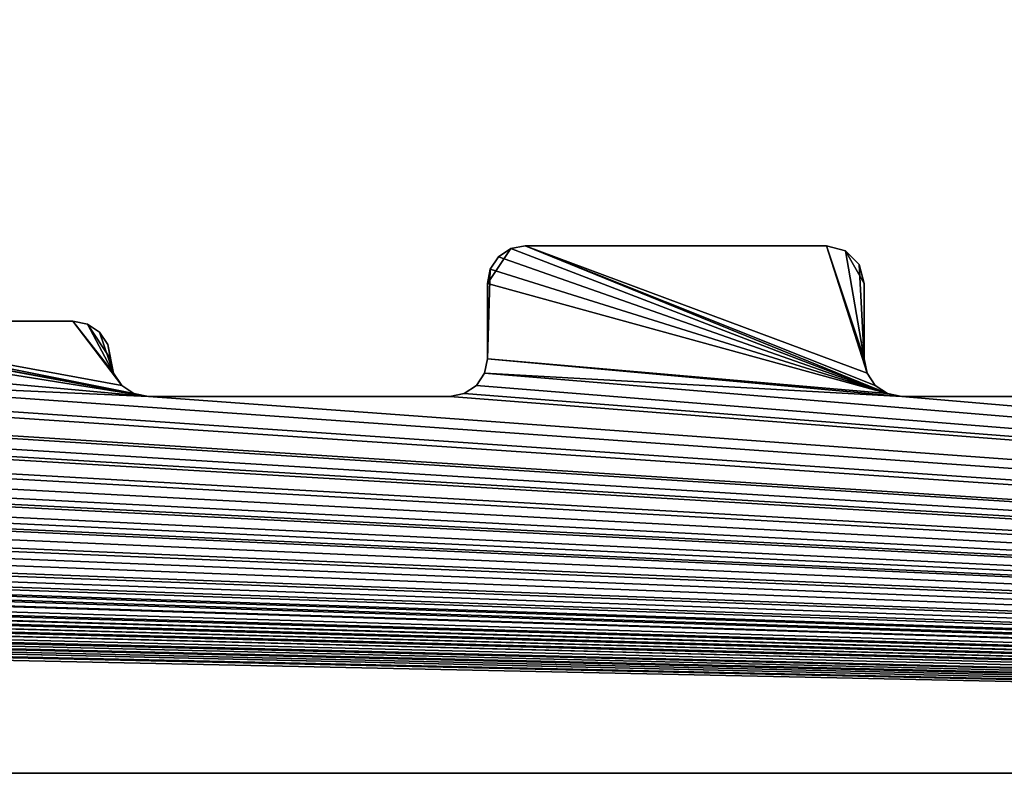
# Model space of a CAD drawing. Extents: x 0 to 122, y 0 to 122.
# Tile 274 of 656: x 85.9 to 92.43, y 0 to 5. Entities that reach past the tile are written whole.
import ezdxf

# ---------------------------------------------------------------- set-up
doc = ezdxf.new("R2010")
doc.units = 0
doc.header["$LTSCALE"] = 25.4
doc.layers.get('0').update_dxf_attribs({"color": 13, "linetype": 'CONTINUOUS'})

# ---------------------------------------------------------------- blocks, each defined once
blk = doc.blocks.new('GROOVE-I-7792-7793_STL_2')
at = {"color": 250}
for p, q in [((107.5012, -56, 125), (107.6555, -55.769, 125)), ((107.5744, -55.8232), (107.6555, -55.769)), ((107.5744, -55.8232), (107.6555, -55.769)), ((107.6555, -55.769, 125), (107.5744, -55.8232, 125)), ((107.7512, -55.75, 125), (107.6555, -55.769, 125)), ((107.6555, -55.769), (107.7512, -55.75)), ((107.6555, -55.769), (107.7512, -55.75)), ((107.7512, -55.75, 125), (107.6555, -55.769, 125)), ((107.6555, -55.769), (107.6555, -55.769, 125)), ((107.6555, -55.769), (107.6555, -55.769, 125)), ((109.7512, -55.75, 125), (107.7512, -55.75, 125)), ((107.7512, -55.75), (109.7512, -55.75)), ((107.7512, -55.75, 125), (107.7512, -55.75)), ((109.7512, -55.75, 125), (107.7512, -55.75, 125)), ((107.7512, -55.75), (109.7512, -55.75)), ((107.7512, -55.75, 125), (107.7512, -55.75)), ((109.8762, -55.7835, 125), (109.7512, -55.75, 125)), ((109.7512, -55.75), (109.8762, -55.7835)), ((109.7512, -55.75, 125), (109.7512, -55.75)), ((109.7512, -55.75), (109.8762, -55.7835)), ((109.7512, -55.75, 125), (109.7512, -55.75)), ((109.8762, -55.7835, 125), (109.7512, -55.75, 125)), ((109.8762, -55.7835, 125), (110.0012, -56, 125)), ((109.8762, -55.7835), (109.9677, -55.875)), ((109.8762, -55.7835), (109.9677, -55.875)), ((109.8762, -55.7835), (109.8762, -55.7835, 125)), ((109.9677, -55.875, 125), (109.8762, -55.7835, 125)), ((109.8762, -55.7835), (109.8762, -55.7835, 125)), ((107.5202, -55.9043), (107.5744, -55.8232)), ((107.5202, -55.9043), (107.5744, -55.8232)), ((107.5744, -55.8232, 125), (107.5202, -55.9043, 125)), ((107.5744, -55.8232), (107.5744, -55.8232, 125)), ((107.5744, -55.8232), (107.5744, -55.8232, 125)), ((107.5012, -56), (107.5202, -55.9043)), ((107.5012, -56), (107.5202, -55.9043)), ((107.5202, -55.9043, 125), (107.5012, -56, 125)), ((107.5202, -55.9043), (107.5202, -55.9043, 125)), ((107.5202, -55.9043), (107.5202, -55.9043, 125)), ((109.9677, -55.875), (110.0012, -56)), ((109.9677, -55.875), (110.0012, -56)), ((109.9677, -55.875), (109.9677, -55.875, 125)), ((110.0012, -56, 125), (109.9677, -55.875, 125)), ((109.9677, -55.875), (109.9677, -55.875, 125)), ((107.5012, -56, 125), (107.5012, -56.5, 125)), ((107.5012, -56.5), (107.5012, -56)), ((107.5012, -56, 125), (107.5012, -56.5, 125)), ((107.5012, -56, 125), (107.5012, -56)), ((107.5012, -56.5), (107.5012, -56)), ((107.5012, -56, 125), (107.5012, -56)), ((110.0012, -56.5, 125), (110.0012, -56, 125)), ((110.0012, -56), (110.0012, -56.5)), ((110.0012, -56, 125), (110.0012, -56)), ((110.0012, -56.5, 125), (110.0012, -56, 125)), ((110.0012, -56), (110.0012, -56.5)), ((110.0012, -56, 125), (110.0012, -56)), ((104.7512, -56.25, 125), (102.7512, -56.25, 125)), ((102.7512, -56.25), (104.7512, -56.25)), ((104.7512, -56.25, 125), (102.7512, -56.25, 125)), ((102.7512, -56.25), (104.7512, -56.25)), ((104.8468, -56.269, 125), (104.7512, -56.25, 125)), ((104.7512, -56.25), (104.8468, -56.269)), ((104.7512, -56.25, 125), (104.7512, -56.25)), ((104.7512, -56.25), (104.8468, -56.269)), ((104.7512, -56.25, 125), (104.7512, -56.25)), ((104.8468, -56.269, 125), (104.7512, -56.25, 125)), ((104.8468, -56.269, 125), (105.0012, -56.5, 125)), ((104.8468, -56.269), (104.9279, -56.3232)), ((104.8468, -56.269), (104.9279, -56.3232)), ((104.8468, -56.269), (104.8468, -56.269, 125)), ((104.9279, -56.3232, 125), (104.8468, -56.269, 125)), ((104.8468, -56.269), (104.8468, -56.269, 125)), ((104.9279, -56.3232), (104.9821, -56.4043)), ((104.9279, -56.3232), (104.9821, -56.4043)), ((104.9279, -56.3232), (104.9279, -56.3232, 125)), ((104.9821, -56.4043, 125), (104.9279, -56.3232, 125)), ((104.9279, -56.3232), (104.9279, -56.3232, 125)), ((104.9821, -56.4043), (105.0202, -56.5957)), ((104.9821, -56.4043), (104.9821, -56.4043, 125)), ((104.9821, -56.4043), (105.0202, -56.5957)), ((104.9821, -56.4043), (104.9821, -56.4043, 125)), ((105.0012, -56.5, 125), (104.9821, -56.4043, 125)), ((105.0202, -56.5957, 125), (105.0012, -56.5, 125)), ((105.0202, -56.5957, 125), (105.0012, -56.5, 125)), ((107.5012, -56.5, 125), (107.4821, -56.5957, 125)), ((107.4821, -56.5957), (107.5012, -56.5)), ((107.4821, -56.5957), (107.5012, -56.5)), ((107.5012, -56.5, 125), (107.4821, -56.5957, 125)), ((107.5012, -56.5, 125), (107.5012, -56.5)), ((107.5012, -56.5, 125), (107.5012, -56.5)), ((110.0202, -56.5957, 125), (110.0012, -56.5, 125)), ((110.0012, -56.5), (110.0202, -56.5957)), ((110.0012, -56.5, 125), (110.0012, -56.5)), ((110.0012, -56.5), (110.0202, -56.5957)), ((110.0012, -56.5, 125), (110.0012, -56.5)), ((110.0202, -56.5957, 125), (110.0012, -56.5, 125)), ((105.0744, -56.6768, 125), (105.0202, -56.5957, 125)), ((105.0202, -56.5957), (105.0744, -56.6768)), ((105.0202, -56.5957), (105.0744, -56.6768)), ((105.0202, -56.5957), (105.0202, -56.5957, 125)), ((105.0744, -56.6768, 125), (105.0202, -56.5957, 125)), ((105.0202, -56.5957), (105.0202, -56.5957, 125)), ((107.4821, -56.5957, 125), (107.4279, -56.6768, 125)), ((107.4279, -56.6768), (107.4821, -56.5957)), ((107.4279, -56.6768), (107.4821, -56.5957)), ((107.4821, -56.5957, 125), (107.4279, -56.6768, 125)), ((107.4821, -56.5957), (107.4821, -56.5957, 125)), ((107.4821, -56.5957), (107.4821, -56.5957, 125)), ((110.0744, -56.6768, 125), (110.0202, -56.5957, 125)), ((110.0202, -56.5957), (110.0744, -56.6768)), ((110.0202, -56.5957), (110.0744, -56.6768)), ((110.0202, -56.5957), (110.0202, -56.5957, 125)), ((110.0744, -56.6768, 125), (110.0202, -56.5957, 125)), ((110.0202, -56.5957), (110.0202, -56.5957, 125)), ((105.1555, -56.731, 125), (105.0744, -56.6768, 125)), ((105.0744, -56.6768), (105.1555, -56.731)), ((105.0744, -56.6768), (105.1555, -56.731)), ((105.0744, -56.6768), (105.0744, -56.6768, 125)), ((105.1555, -56.731, 125), (105.0744, -56.6768, 125)), ((105.0744, -56.6768), (105.0744, -56.6768, 125)), ((107.4279, -56.6768, 125), (107.3468, -56.731, 125)), ((107.3468, -56.731), (107.4279, -56.6768)), ((107.3468, -56.731), (107.4279, -56.6768)), ((107.4279, -56.6768, 125), (107.3468, -56.731, 125)), ((107.4279, -56.6768), (107.4279, -56.6768, 125)), ((107.4279, -56.6768), (107.4279, -56.6768, 125)), ((110.1555, -56.731, 125), (110.0744, -56.6768, 125)), ((110.0744, -56.6768), (110.1555, -56.731)), ((110.0744, -56.6768), (110.1555, -56.731)), ((110.0744, -56.6768), (110.0744, -56.6768, 125)), ((110.1555, -56.731, 125), (110.0744, -56.6768, 125)), ((110.0744, -56.6768), (110.0744, -56.6768, 125)), ((105.2512, -56.75, 125), (105.1555, -56.731, 125)), ((105.1555, -56.731), (105.2512, -56.75)), ((105.1555, -56.731), (105.2512, -56.75)), ((105.1555, -56.731), (105.1555, -56.731, 125)), ((105.2512, -56.75, 125), (105.1555, -56.731, 125)), ((105.1555, -56.731), (105.1555, -56.731, 125)), ((107.2512, -56.75, 125), (105.2512, -56.75, 125)), ((105.2512, -56.75), (107.2512, -56.75)), ((105.2512, -56.75, 125), (105.2512, -56.75)), ((107.2512, -56.75, 125), (105.2512, -56.75, 125)), ((105.2512, -56.75), (107.2512, -56.75)), ((105.2512, -56.75, 125), (105.2512, -56.75)), ((107.3468, -56.731, 125), (107.2512, -56.75, 125)), ((107.2512, -56.75), (107.3468, -56.731)), ((107.2512, -56.75), (107.3468, -56.731)), ((107.3468, -56.731, 125), (107.2512, -56.75, 125)), ((107.2512, -56.75, 125), (107.2512, -56.75)), ((107.2512, -56.75, 125), (107.2512, -56.75)), ((107.3468, -56.731), (107.3468, -56.731, 125)), ((107.3468, -56.731), (107.3468, -56.731, 125)), ((110.2512, -56.75, 125), (110.1555, -56.731, 125)), ((110.1555, -56.731), (110.2512, -56.75)), ((110.1555, -56.731), (110.2512, -56.75)), ((110.1555, -56.731), (110.1555, -56.731, 125)), ((110.2512, -56.75, 125), (110.1555, -56.731, 125)), ((110.1555, -56.731), (110.1555, -56.731, 125)), ((112.2512, -56.75, 125), (110.2512, -56.75, 125)), ((110.2512, -56.75), (112.2512, -56.75)), ((110.2512, -56.75, 125), (110.2512, -56.75)), ((112.2512, -56.75, 125), (110.2512, -56.75, 125)), ((110.2512, -56.75), (112.2512, -56.75)), ((110.2512, -56.75, 125), (110.2512, -56.75)), ((18.5012, -59.25, 125), (139.5012, -59.25, 125)), ((139.5012, -59.25), (18.5012, -59.25)), ((18.5012, -59.25, 125), (139.5012, -59.25, 125)), ((139.5012, -59.25), (18.5012, -59.25))]:
    blk.add_line(p, q, dxfattribs=at)
mesh = blk.add_polyface(dxfattribs=at)
corners = [(22.2512, -56.75, 125), (18.5012, -59.25, 125), (139.5012, -59.25, 125), (24.7512, -56.75, 125), (24.8468, -56.731, 125), (24.9279, -56.6768, 125), (30.2512, -56.75, 125), (32.2512, -56.75, 125), (32.3468, -56.731, 125), (35.2512, -56.75, 125), (55.1555, -55.769, 125), (60.2512, -56.75, 125), (60.1555, -56.731, 125), (57.4677, -55.625, 125), (57.5012, -55.5, 125), (60.0744, -56.6768, 125), (57.5012, -54.5, 125), (57.5347, -54.375, 125), (57.7512, -54.25, 125), (60.0202, -56.5957, 125), (60.0012, -56.5, 125), (59.7512, -54.25, 125), (59.9821, -54.4043, 125), (62.4279, -56.6768, 125), (65.2512, -56.75, 125), (62.4821, -56.5957, 125), (62.5012, -56.5, 125), (65.1555, -56.731, 125), (62.5012, -55, 125), (65.0744, -56.6768, 125), (62.6555, -54.769, 125), (62.7512, -54.75, 125), (65.0202, -56.5957, 125), (65.0012, -56.5, 125), (64.7512, -54.75, 125), (64.8762, -54.7835, 125), (67.3762, -56.7165, 125), (70.2512, -56.75, 125), (67.4677, -56.625, 125), (67.5012, -56.5, 125), (70.1555, -56.731, 125), (67.5012, -56, 125), (67.5202, -55.9043, 125), (67.7512, -55.75, 125), (70.0744, -56.6768, 125), (70.0202, -56.5957, 125), (69.7512, -55.75, 125), (70.0012, -56.5, 125), (69.9279, -55.8232, 125), (70.0012, -56, 125), (65.0012, -55, 125), (60.0012, -54.5, 125)]
mesh.append_faces([[corners[k] for k in face] for face in [(0, 2, 3), (3, 2, 4), (4, 2, 5), (6, 2, 7), (7, 2, 8), (13, 12, 14), (16, 15, 17), (17, 15, 18), (21, 20, 22), (23, 24, 25), (25, 24, 26), (26, 27, 28), (28, 29, 30), (30, 29, 31), (31, 33, 34), (34, 33, 35), (36, 37, 38), (38, 37, 39), (39, 40, 41), (41, 40, 42), (42, 40, 43), (43, 45, 46), (46, 47, 48)]], dxfattribs={"vtx0": -1, "vtx1": -1, "color": 250})
mesh.append_faces([[corners[k] for k in face] for face in [(5, 2, 6), (8, 2, 9)]], dxfattribs={"vtx0": -1, "vtx1": -1, "vtx2": -1, "color": 250})
mesh.append_faces([[corners[k] for k in face] for face in [(0, 1, 2), (10, 11, 12), (14, 12, 15), (18, 15, 19), (18, 19, 20), (26, 24, 27), (28, 27, 29), (31, 29, 32), (31, 32, 33), (39, 37, 40), (43, 40, 44), (43, 44, 45), (46, 45, 47)]], dxfattribs={"vtx0": -1, "vtx2": -1, "color": 250})
mesh.append_faces([[corners[k] for k in face] for face in [(49, 48, 47), (50, 35, 33), (51, 22, 20)]], dxfattribs={"vtx1": -1, "color": 250})
mesh = blk.add_polyface(dxfattribs=at)
corners = [(55.0202, -55.9043), (55.0012, -56.5), (55.0012, -56), (57.5347, -54.375), (57.5012, -55.5), (57.5012, -54.5), (62.5202, -54.9043), (62.5012, -56.5), (62.5012, -55), (18.5012, -59.25), (22.2512, -56.75), (139.5012, -59.25), (24.7512, -56.75), (24.8468, -56.731), (24.9279, -56.6768), (30.2512, -56.75), (52.7512, -56.75), (50.0012, -56.5), (52.6555, -56.731), (50.2512, -55.25), (52.5744, -56.6768), (52.5202, -56.5957), (52.2512, -55.25), (52.5012, -56.5), (52.3468, -55.269), (52.4279, -55.3232), (52.4821, -55.4043), (52.5012, -55.5), (60.2512, -56.75), (54.9821, -56.5957), (55.0744, -55.8232), (55.1555, -55.769), (60.1555, -56.731), (55.2512, -55.75), (57.2512, -55.75), (57.3762, -55.7165), (57.4677, -55.625), (60.0744, -56.6768), (57.6262, -54.2835), (57.7512, -54.25), (60.0202, -56.5957), (60.0012, -56.5), (59.7512, -54.25), (59.8468, -54.269), (59.9279, -54.3232), (59.9821, -54.4043), (60.0012, -54.5), (65.2512, -56.75), (62.4279, -56.6768), (62.4821, -56.5957), (65.1555, -56.731), (65.0744, -56.6768), (62.5744, -54.8232), (62.6555, -54.769), (62.7512, -54.75), (65.0202, -56.5957), (65.0012, -56.5), (64.7512, -54.75), (64.8762, -54.7835), (64.9677, -54.875)]
mesh.append_faces([[corners[k] for k in face] for face in [(0, 1, 2), (3, 4, 5), (6, 7, 8), (23, 26, 27), (41, 45, 46)]], dxfattribs={"vtx0": -1, "color": 250})
mesh.append_faces([[corners[k] for k in face] for face in [(9, 10, 11), (16, 17, 18), (18, 19, 20), (21, 22, 23), (28, 31, 32), (32, 4, 37), (37, 39, 40), (40, 39, 41), (47, 7, 50), (50, 7, 51), (51, 54, 55), (55, 54, 56)]], dxfattribs={"vtx0": -1, "vtx1": -1, "color": 250})
mesh.append_faces([[corners[k] for k in face] for face in [(11, 14, 15), (28, 1, 0), (37, 4, 3), (51, 7, 6)]], dxfattribs={"vtx0": -1, "vtx1": -1, "vtx2": -1, "color": 250})
mesh.append_faces([[corners[k] for k in face] for face in [(11, 10, 12), (11, 12, 13), (11, 13, 14), (23, 22, 24), (23, 24, 25), (23, 25, 26), (28, 29, 1), (28, 0, 30), (28, 30, 31), (32, 31, 33), (32, 33, 34), (32, 34, 35), (32, 35, 36), (32, 36, 4), (37, 3, 38), (37, 38, 39), (41, 39, 42), (41, 42, 43), (41, 43, 44), (41, 44, 45), (47, 48, 49), (47, 49, 7), (51, 6, 52), (51, 52, 53), (51, 53, 54), (56, 54, 57), (56, 57, 58), (56, 58, 59)]], dxfattribs={"vtx0": -1, "vtx2": -1, "color": 250})
mesh = blk.add_polyface(dxfattribs=at)
corners = [(54.9821, -56.5957, 125), (139.5012, -59.25, 125), (60.2512, -56.75, 125), (62.2512, -56.75, 125), (62.3468, -56.731, 125), (62.4279, -56.6768, 125), (65.2512, -56.75, 125), (67.2512, -56.75, 125), (67.3762, -56.7165, 125), (70.2512, -56.75, 125), (72.2512, -56.75, 125), (72.3762, -56.7165, 125), (72.4677, -56.625, 125), (84.9279, -56.6768, 125), (87.7512, -56.75, 125), (84.9821, -56.5957, 125), (85.0012, -56.5, 125), (87.6262, -56.7165, 125), (85.0012, -56, 125), (85.0347, -55.875, 125), (85.2512, -55.75, 125), (87.5347, -56.625, 125), (87.2512, -55.75, 125), (87.5012, -56.5, 125), (87.4821, -55.9043, 125), (90.0012, -56.5, 125), (95.2512, -56.75, 125), (90.0012, -56, 125), (90.0202, -55.9043, 125), (90.0744, -55.8232, 125), (90.1555, -55.769, 125), (95.1555, -56.731, 125), (90.2512, -55.75, 125), (92.2512, -55.75, 125), (92.3762, -55.7165, 125), (92.4677, -55.625, 125), (92.5012, -55.5, 125), (95.0744, -56.6768, 125), (92.5012, -54.5, 125), (92.5347, -54.375, 125), (92.7512, -54.25, 125), (95.0202, -56.5957, 125), (95.0012, -56.5, 125), (94.7512, -54.25, 125), (94.8762, -54.2835, 125), (95.0012, -54.5, 125), (87.5012, -56, 125)]
mesh.append_faces([[corners[k] for k in face] for face in [(2, 1, 3), (3, 1, 4), (4, 1, 5), (6, 1, 7), (7, 1, 8), (9, 1, 10), (10, 1, 11), (11, 1, 12), (13, 14, 15), (15, 14, 16), (16, 17, 18), (18, 17, 19), (19, 17, 20), (20, 21, 22), (22, 23, 24), (25, 26, 27), (27, 26, 28), (28, 26, 29), (29, 26, 30), (30, 31, 32), (32, 31, 33), (33, 31, 34), (34, 31, 35), (35, 31, 36), (36, 37, 38), (38, 37, 39), (39, 37, 40), (40, 42, 43), (43, 42, 44)]], dxfattribs={"vtx0": -1, "vtx1": -1, "color": 250})
mesh.append_faces([[corners[k] for k in face] for face in [(0, 1, 2), (5, 1, 6), (8, 1, 9)]], dxfattribs={"vtx0": -1, "vtx1": -1, "vtx2": -1, "color": 250})
mesh.append_faces([[corners[k] for k in face] for face in [(16, 14, 17), (20, 17, 21), (22, 21, 23), (30, 26, 31), (36, 31, 37), (40, 37, 41), (40, 41, 42)]], dxfattribs={"vtx0": -1, "vtx2": -1, "color": 250})
mesh.append_faces([[corners[k] for k in face] for face in [(45, 44, 42), (46, 24, 23)]], dxfattribs={"vtx1": -1, "color": 250})
mesh = blk.add_polyface(dxfattribs=at)
corners = [(85.0347, -55.875), (85.0012, -56.5), (85.0012, -56), (92.5347, -54.375), (92.5012, -55.5), (92.5012, -54.5), (97.5347, -55.875), (97.5012, -56.5), (97.5012, -56), (139.5012, -59.25), (54.9821, -56.5957), (60.2512, -56.75), (62.2512, -56.75), (62.3468, -56.731), (62.4279, -56.6768), (65.2512, -56.75), (67.2512, -56.75), (67.3762, -56.7165), (70.2512, -56.75), (77.7512, -56.75), (79.7512, -56.75), (87.7512, -56.75), (84.9279, -56.6768), (84.9821, -56.5957), (87.6262, -56.7165), (85.1262, -55.7835), (85.2512, -55.75), (87.5347, -56.625), (87.2512, -55.75), (87.5012, -56.5), (87.3468, -55.769), (87.4279, -55.8232), (87.4821, -55.9043), (87.5012, -56), (95.2512, -56.75), (89.9821, -56.5957), (90.1555, -55.769), (95.1555, -56.731), (90.2512, -55.75), (92.2512, -55.75), (92.3762, -55.7165), (92.4677, -55.625), (95.0744, -56.6768), (92.6262, -54.2835), (92.7512, -54.25), (95.0202, -56.5957), (95.0012, -56.5), (94.7512, -54.25), (94.8762, -54.2835), (94.9677, -54.375), (95.0012, -54.5), (100.2512, -56.75), (97.4821, -56.5957), (100.1555, -56.731), (97.6262, -55.7835), (97.7512, -55.75), (100.0744, -56.6768), (100.0202, -56.5957), (99.7512, -55.75)]
mesh.append_faces([[corners[k] for k in face] for face in [(0, 1, 2), (3, 4, 5), (6, 7, 8), (29, 32, 33), (46, 49, 50)]], dxfattribs={"vtx0": -1, "color": 250})
mesh.append_faces([[corners[k] for k in face] for face in [(21, 1, 24), (24, 26, 27), (27, 28, 29), (34, 36, 37), (37, 4, 42), (42, 44, 45), (45, 44, 46), (56, 55, 57)]], dxfattribs={"vtx0": -1, "vtx1": -1, "color": 250})
mesh.append_faces([[corners[k] for k in face] for face in [(9, 10, 11), (9, 14, 15), (9, 17, 18), (24, 1, 0), (42, 4, 3), (53, 7, 6)]], dxfattribs={"vtx0": -1, "vtx1": -1, "vtx2": -1, "color": 250})
mesh.append_faces([[corners[k] for k in face] for face in [(9, 11, 12), (9, 12, 13), (9, 13, 14), (9, 15, 16), (9, 16, 17), (9, 18, 19), (9, 19, 20), (21, 22, 23), (21, 23, 1), (24, 0, 25), (24, 25, 26), (27, 26, 28), (29, 28, 30), (29, 30, 31), (29, 31, 32), (34, 35, 36), (37, 36, 38), (37, 38, 39), (37, 39, 40), (37, 40, 41), (37, 41, 4), (42, 3, 43), (42, 43, 44), (46, 44, 47), (46, 47, 48), (46, 48, 49), (51, 52, 7), (53, 6, 54), (53, 54, 55), (57, 55, 58)]], dxfattribs={"vtx0": -1, "vtx2": -1, "color": 250})
mesh = blk.add_polyface(dxfattribs=at)
corners = [(107.5202, -55.9043), (107.5012, -56.5), (107.5012, -56), (112.5347, -54.875), (112.5012, -56.5), (112.5012, -55), (139.5012, -59.25), (79.7512, -56.75), (79.8762, -56.7165), (82.7512, -56.75), (84.7512, -56.75), (84.8468, -56.731), (84.9279, -56.6768), (87.7512, -56.75), (89.7512, -56.75), (89.8468, -56.731), (89.9279, -56.6768), (89.9821, -56.5957), (95.2512, -56.75), (97.2512, -56.75), (97.3468, -56.731), (97.4279, -56.6768), (97.4821, -56.5957), (100.2512, -56.75), (97.5012, -56.5), (100.1555, -56.731), (97.7512, -55.75), (100.0744, -56.6768), (100.0202, -56.5957), (99.7512, -55.75), (99.8468, -55.769), (100.0012, -56.5), (99.9279, -55.8232), (99.9821, -55.9043), (100.0012, -56), (105.2512, -56.75), (102.4677, -56.625), (102.5744, -56.3232), (102.6555, -56.269), (105.1555, -56.731), (102.7512, -56.25), (105.0744, -56.6768), (104.7512, -56.25), (105.0202, -56.5957), (104.8468, -56.269), (104.9279, -56.3232), (104.9821, -56.4043), (110.2512, -56.75), (107.4821, -56.5957), (110.1555, -56.731), (107.5744, -55.8232), (107.6555, -55.769), (107.7512, -55.75), (110.0744, -56.6768), (110.0202, -56.5957), (109.7512, -55.75), (110.0012, -56.5), (109.8762, -55.7835), (109.9677, -55.875), (110.0012, -56), (115.1262, -56.2165), (112.6262, -54.7835)]
mesh.append_faces([[corners[k] for k in face] for face in [(0, 1, 2), (3, 4, 5), (31, 33, 34), (43, 45, 46), (56, 58, 59)]], dxfattribs={"vtx0": -1, "color": 250})
mesh.append_faces([[corners[k] for k in face] for face in [(23, 24, 25), (25, 26, 27), (28, 30, 31), (35, 38, 39), (39, 40, 41), (41, 42, 43), (47, 1, 49), (49, 52, 53), (53, 52, 54), (54, 55, 56)]], dxfattribs={"vtx0": -1, "vtx1": -1, "color": 250})
mesh.append_faces([[corners[k] for k in face] for face in [(6, 8, 9), (6, 12, 13), (6, 17, 18), (6, 22, 23), (49, 1, 0), (60, 4, 3)]], dxfattribs={"vtx0": -1, "vtx1": -1, "vtx2": -1, "color": 250})
mesh.append_faces([[corners[k] for k in face] for face in [(6, 7, 8), (6, 9, 10), (6, 10, 11), (6, 11, 12), (6, 13, 14), (6, 14, 15), (6, 15, 16), (6, 16, 17), (6, 18, 19), (6, 19, 20), (6, 20, 21), (6, 21, 22), (28, 29, 30), (31, 30, 32), (31, 32, 33), (35, 36, 37), (35, 37, 38), (39, 38, 40), (41, 40, 42), (43, 42, 44), (43, 44, 45), (47, 48, 1), (49, 0, 50), (49, 50, 51), (49, 51, 52), (54, 52, 55), (56, 55, 57), (56, 57, 58), (60, 3, 61)]], dxfattribs={"vtx0": -1, "vtx2": -1, "color": 250})
mesh = blk.add_polyface(dxfattribs=at)
corners = [(95.2512, -56.75, 125), (139.5012, -59.25, 125), (97.2512, -56.75, 125), (97.3468, -56.731, 125), (97.4279, -56.6768, 125), (97.4821, -56.5957, 125), (100.2512, -56.75, 125), (102.2512, -56.75, 125), (102.3762, -56.7165, 125), (102.4677, -56.625, 125), (105.2512, -56.75, 125), (107.2512, -56.75, 125), (107.3468, -56.731, 125), (107.4279, -56.6768, 125), (107.4821, -56.5957, 125), (110.2512, -56.75, 125), (107.7512, -55.75, 125), (110.1555, -56.731, 125), (110.0744, -56.6768, 125), (109.7512, -55.75, 125), (110.0202, -56.5957, 125), (110.0012, -56.5, 125), (109.8762, -55.7835, 125), (112.2512, -56.75, 125), (112.3762, -56.7165, 125), (112.4677, -56.625, 125), (112.5012, -56.5, 125), (117.7512, -56.75, 125), (117.6555, -56.731, 125), (115.2512, -56.25, 125), (115.1262, -56.2165, 125), (112.5012, -55, 125), (112.5347, -54.875, 125), (112.7512, -54.75, 125), (115.0347, -56.125, 125), (115.0012, -56, 125), (114.7512, -54.75, 125), (114.8762, -54.7835, 125), (117.5744, -56.6768, 125), (117.2512, -56.25, 125), (117.5202, -56.5957, 125), (117.4279, -56.3232, 125), (117.5012, -56.5, 125), (120.0012, -56.5, 125), (122.6262, -56.7165, 125), (120.0012, -56, 125), (120.0347, -55.875, 125), (120.2512, -55.75, 125), (115.0012, -55, 125), (110.0012, -56, 125)]
mesh.append_faces([[corners[k] for k in face] for face in [(41, 40, 42)]], dxfattribs={"vtx0": -1, "color": 250})
mesh.append_faces([[corners[k] for k in face] for face in [(0, 1, 2), (2, 1, 3), (3, 1, 4), (4, 1, 5), (6, 1, 7), (7, 1, 8), (8, 1, 9), (10, 1, 11), (11, 1, 12), (12, 1, 13), (13, 1, 14), (19, 21, 22), (15, 1, 23), (23, 1, 24), (24, 1, 25), (25, 1, 26), (26, 30, 31), (31, 30, 32), (32, 30, 33), (33, 35, 36), (36, 35, 37), (29, 38, 39), (39, 40, 41), (43, 44, 45), (45, 44, 46), (46, 44, 47)]], dxfattribs={"vtx0": -1, "vtx1": -1, "color": 250})
mesh.append_faces([[corners[k] for k in face] for face in [(5, 1, 6), (9, 1, 10), (14, 1, 15), (26, 28, 29)]], dxfattribs={"vtx0": -1, "vtx1": -1, "vtx2": -1, "color": 250})
mesh.append_faces([[corners[k] for k in face] for face in [(16, 17, 18), (19, 20, 21), (26, 27, 28), (26, 29, 30), (33, 30, 34), (33, 34, 35), (29, 28, 38), (39, 38, 40)]], dxfattribs={"vtx0": -1, "vtx2": -1, "color": 250})
mesh.append_faces([[corners[k] for k in face] for face in [(48, 37, 35), (49, 22, 21)]], dxfattribs={"vtx1": -1, "color": 250})
mesh = blk.add_polyface(dxfattribs=at)
corners = [(120.0347, -55.875), (120.0012, -56.5), (120.0012, -56), (125.0347, -55.375), (125.0012, -56.5), (125.0012, -55.5), (139.5012, -59.25), (100.2512, -56.75), (102.2512, -56.75), (102.3762, -56.7165), (102.4677, -56.625), (105.2512, -56.75), (107.2512, -56.75), (107.3468, -56.731), (107.4279, -56.6768), (107.4821, -56.5957), (110.2512, -56.75), (112.2512, -56.75), (112.3762, -56.7165), (112.4677, -56.625), (112.5012, -56.5), (117.7512, -56.75), (117.6555, -56.731), (115.2512, -56.25), (115.1262, -56.2165), (112.6262, -54.7835), (112.7512, -54.75), (115.0347, -56.125), (115.0012, -56), (114.7512, -54.75), (114.8762, -54.7835), (114.9677, -54.875), (115.0012, -55), (117.5744, -56.6768), (117.2512, -56.25), (117.5202, -56.5957), (117.3468, -56.269), (117.4279, -56.3232), (117.4821, -56.4043), (119.7512, -56.75), (119.8468, -56.731), (119.9279, -56.6768), (122.7512, -56.75), (122.6262, -56.7165), (120.1262, -55.7835), (120.2512, -55.75), (122.5347, -56.625), (122.2512, -55.75), (122.5012, -56.5), (122.3468, -55.769), (122.4279, -55.8232), (122.4821, -55.9043), (122.5012, -56), (127.6555, -56.731), (125.1262, -55.2835), (125.2512, -55.25)]
mesh.append_faces([[corners[k] for k in face] for face in [(0, 1, 2), (3, 4, 5), (28, 31, 32), (35, 37, 38), (48, 51, 52)]], dxfattribs={"vtx0": -1, "color": 250})
mesh.append_faces([[corners[k] for k in face] for face in [(21, 20, 22), (23, 20, 24), (24, 26, 27), (27, 26, 28), (22, 23, 33), (33, 34, 35), (42, 1, 43), (43, 45, 46), (46, 47, 48)]], dxfattribs={"vtx0": -1, "vtx1": -1, "color": 250})
mesh.append_faces([[corners[k] for k in face] for face in [(6, 10, 11), (6, 15, 16), (6, 20, 21), (22, 20, 23), (43, 1, 0), (53, 4, 3)]], dxfattribs={"vtx0": -1, "vtx1": -1, "vtx2": -1, "color": 250})
mesh.append_faces([[corners[k] for k in face] for face in [(6, 7, 8), (6, 8, 9), (6, 9, 10), (6, 11, 12), (6, 12, 13), (6, 13, 14), (6, 14, 15), (6, 16, 17), (6, 17, 18), (6, 18, 19), (6, 19, 20), (24, 25, 26), (28, 26, 29), (28, 29, 30), (28, 30, 31), (33, 23, 34), (35, 34, 36), (35, 36, 37), (6, 21, 39), (6, 39, 40), (6, 40, 41), (43, 0, 44), (43, 44, 45), (46, 45, 47), (48, 47, 49), (48, 49, 50), (48, 50, 51), (53, 3, 54), (53, 54, 55)]], dxfattribs={"vtx0": -1, "vtx2": -1, "color": 250})
mesh = blk.add_polyface(dxfattribs=at)
corners = [(67.5202, -55.9043), (67.5012, -56.5), (67.5012, -56), (80.0202, -55.4043), (80.0012, -56.5), (80.0012, -55.5), (139.5012, -59.25), (30.2512, -56.75), (32.2512, -56.75), (32.3468, -56.731), (35.2512, -56.75), (37.2512, -56.75), (37.3468, -56.731), (37.4279, -56.6768), (42.7512, -56.75), (44.7512, -56.75), (44.8468, -56.731), (44.9279, -56.6768), (47.7512, -56.75), (49.7512, -56.75), (49.8468, -56.731), (49.9279, -56.6768), (52.7512, -56.75), (54.7512, -56.75), (54.8468, -56.731), (54.9279, -56.6768), (54.9821, -56.5957), (65.0012, -56.5), (64.9677, -54.875), (65.0012, -55), (70.2512, -56.75), (67.3762, -56.7165), (67.4677, -56.625), (70.1555, -56.731), (67.5744, -55.8232), (67.6555, -55.769), (67.7512, -55.75), (70.0744, -56.6768), (70.0202, -56.5957), (69.7512, -55.75), (69.8468, -55.769), (70.0012, -56.5), (69.9279, -55.8232), (69.9821, -55.9043), (70.0012, -56), (82.7512, -56.75), (79.8762, -56.7165), (79.9677, -56.625), (82.6262, -56.7165), (80.0744, -55.3232), (80.1555, -55.269), (80.2512, -55.25), (82.5347, -56.625), (82.5012, -56.5), (82.2512, -55.25), (82.3762, -55.2835), (82.4677, -55.375), (82.5012, -55.5)]
mesh.append_faces([[corners[k] for k in face] for face in [(0, 1, 2), (3, 4, 5), (27, 28, 29), (41, 43, 44), (53, 56, 57)]], dxfattribs={"vtx0": -1, "color": 250})
mesh.append_faces([[corners[k] for k in face] for face in [(30, 1, 33), (33, 36, 37), (37, 36, 38), (38, 40, 41), (45, 4, 48), (48, 51, 52), (52, 51, 53)]], dxfattribs={"vtx0": -1, "vtx1": -1, "color": 250})
mesh.append_faces([[corners[k] for k in face] for face in [(6, 9, 10), (6, 13, 14), (6, 17, 18), (6, 21, 22), (33, 1, 0), (48, 4, 3)]], dxfattribs={"vtx0": -1, "vtx1": -1, "vtx2": -1, "color": 250})
mesh.append_faces([[corners[k] for k in face] for face in [(6, 7, 8), (6, 8, 9), (6, 10, 11), (6, 11, 12), (6, 12, 13), (6, 14, 15), (6, 15, 16), (6, 16, 17), (6, 18, 19), (6, 19, 20), (6, 20, 21), (6, 22, 23), (6, 23, 24), (6, 24, 25), (6, 25, 26), (30, 31, 32), (30, 32, 1), (33, 0, 34), (33, 34, 35), (33, 35, 36), (38, 36, 39), (38, 39, 40), (41, 40, 42), (41, 42, 43), (45, 46, 47), (45, 47, 4), (48, 3, 49), (48, 49, 50), (48, 50, 51), (53, 51, 54), (53, 54, 55), (53, 55, 56)]], dxfattribs={"vtx0": -1, "vtx2": -1, "color": 250})
mesh = blk.add_polyface(dxfattribs=at)
corners = [(35.2512, -56.75, 125), (139.5012, -59.25, 125), (37.2512, -56.75, 125), (42.7512, -56.75, 125), (44.7512, -56.75, 125), (44.8468, -56.731, 125), (44.9279, -56.6768, 125), (47.7512, -56.75, 125), (49.7512, -56.75, 125), (49.8468, -56.731, 125), (49.9279, -56.6768, 125), (52.7512, -56.75, 125), (54.7512, -56.75, 125), (54.8468, -56.731, 125), (54.9279, -56.6768, 125), (54.9821, -56.5957, 125), (72.4677, -56.625, 125), (77.7512, -56.75, 125), (72.5012, -56.5, 125), (77.6555, -56.731, 125), (75.2512, -56.25, 125), (75.1262, -56.2165, 125), (72.5012, -55.5, 125), (72.5347, -55.375, 125), (72.7512, -55.25, 125), (75.0347, -56.125, 125), (74.7512, -55.25, 125), (75.0012, -56, 125), (74.8762, -55.2835, 125), (77.5744, -56.6768, 125), (77.2512, -56.25, 125), (77.5202, -56.5957, 125), (77.4821, -56.4043, 125), (79.8762, -56.7165, 125), (82.7512, -56.75, 125), (79.9677, -56.625, 125), (80.0012, -56.5, 125), (82.6262, -56.7165, 125), (80.0012, -55.5, 125), (80.0202, -55.4043, 125), (80.2512, -55.25, 125), (82.5347, -56.625, 125), (82.5012, -56.5, 125), (82.2512, -55.25, 125), (82.3762, -55.2835, 125), (82.5012, -55.5, 125), (75.0012, -55.5, 125)]
mesh.append_faces([[corners[k] for k in face] for face in [(30, 31, 32)]], dxfattribs={"vtx0": -1, "color": 250})
mesh.append_faces([[corners[k] for k in face] for face in [(0, 1, 2), (3, 1, 4), (4, 1, 5), (5, 1, 6), (7, 1, 8), (8, 1, 9), (9, 1, 10), (11, 1, 12), (12, 1, 13), (13, 1, 14), (14, 1, 15), (16, 17, 18), (18, 21, 22), (22, 21, 23), (23, 21, 24), (24, 25, 26), (26, 27, 28), (20, 29, 30), (33, 34, 35), (35, 34, 36), (36, 37, 38), (38, 37, 39), (39, 37, 40), (40, 42, 43), (43, 42, 44)]], dxfattribs={"vtx0": -1, "vtx1": -1, "color": 250})
mesh.append_faces([[corners[k] for k in face] for face in [(2, 1, 3), (6, 1, 7), (10, 1, 11), (18, 19, 20)]], dxfattribs={"vtx0": -1, "vtx1": -1, "vtx2": -1, "color": 250})
mesh.append_faces([[corners[k] for k in face] for face in [(18, 17, 19), (18, 20, 21), (24, 21, 25), (26, 25, 27), (20, 19, 29), (30, 29, 31), (36, 34, 37), (40, 37, 41), (40, 41, 42)]], dxfattribs={"vtx0": -1, "vtx2": -1, "color": 250})
mesh.append_faces([[corners[k] for k in face] for face in [(45, 44, 42), (46, 28, 27)]], dxfattribs={"vtx1": -1, "color": 250})
mesh = blk.add_polyface(dxfattribs=at)
corners = [(72.4677, -56.625, 125), (139.5012, -59.25, 125), (77.7512, -56.75, 125), (79.7512, -56.75, 125), (79.8762, -56.7165, 125), (82.7512, -56.75, 125), (84.7512, -56.75, 125), (84.8468, -56.731, 125), (84.9279, -56.6768, 125), (87.7512, -56.75, 125), (89.7512, -56.75, 125), (89.8468, -56.731, 125), (89.9279, -56.6768, 125), (89.9821, -56.5957, 125), (90.0012, -56.5, 125), (95.2512, -56.75, 125), (97.4821, -56.5957, 125), (100.2512, -56.75, 125), (97.5012, -56.5, 125), (100.1555, -56.731, 125), (97.5012, -56, 125), (97.5347, -55.875, 125), (97.7512, -55.75, 125), (100.0744, -56.6768, 125), (100.0202, -56.5957, 125), (99.7512, -55.75, 125), (100.0012, -56.5, 125), (99.9279, -55.8232, 125), (102.4677, -56.625, 125), (105.2512, -56.75, 125), (102.5012, -56.5, 125), (102.6555, -56.269, 125), (105.1555, -56.731, 125), (102.7512, -56.25, 125), (105.0744, -56.6768, 125), (104.7512, -56.25, 125), (105.0202, -56.5957, 125), (104.8468, -56.269, 125), (105.0012, -56.5, 125), (107.4821, -56.5957, 125), (110.2512, -56.75, 125), (107.5012, -56.5, 125), (110.1555, -56.731, 125), (107.5012, -56, 125), (107.6555, -55.769, 125), (107.7512, -55.75, 125), (110.0744, -56.6768, 125), (110.0202, -56.5957, 125), (109.7512, -55.75, 125), (100.0012, -56, 125)]
mesh.append_faces([[corners[k] for k in face] for face in [(37, 36, 38)]], dxfattribs={"vtx0": -1, "color": 250})
mesh.append_faces([[corners[k] for k in face] for face in [(2, 1, 3), (3, 1, 4), (5, 1, 6), (6, 1, 7), (7, 1, 8), (9, 1, 10), (10, 1, 11), (11, 1, 12), (12, 1, 13), (13, 1, 14), (16, 17, 18), (18, 19, 20), (20, 19, 21), (21, 19, 22), (22, 24, 25), (25, 26, 27), (28, 29, 30), (30, 29, 31), (31, 32, 33), (33, 34, 35), (35, 36, 37), (39, 40, 41), (41, 42, 43), (43, 42, 44), (44, 42, 45), (45, 47, 48)]], dxfattribs={"vtx0": -1, "vtx1": -1, "color": 250})
mesh.append_faces([[corners[k] for k in face] for face in [(0, 1, 2), (4, 1, 5), (8, 1, 9), (14, 1, 15)]], dxfattribs={"vtx0": -1, "vtx1": -1, "vtx2": -1, "color": 250})
mesh.append_faces([[corners[k] for k in face] for face in [(18, 17, 19), (22, 19, 23), (22, 23, 24), (25, 24, 26), (31, 29, 32), (33, 32, 34), (35, 34, 36), (41, 40, 42), (45, 46, 47)]], dxfattribs={"vtx0": -1, "vtx2": -1, "color": 250})
mesh.append_faces([[corners[k] for k in face] for face in [(49, 27, 26)]], dxfattribs={"vtx1": -1, "color": 250})
mesh = blk.add_polyface(dxfattribs=at)
corners = [(107.5744, -55.8232, 125), (107.6555, -55.769), (107.5744, -55.8232), (107.6555, -55.769, 125)]
mesh.append_faces([[corners[k] for k in face] for face in [(0, 1, 2), (1, 0, 3)]], dxfattribs={"vtx0": -1, "color": 250})
mesh = blk.add_polyface(dxfattribs=at)
corners = [(107.6555, -55.769, 125), (107.7512, -55.75), (107.6555, -55.769), (107.7512, -55.75, 125)]
mesh.append_faces([[corners[k] for k in face] for face in [(0, 1, 2), (1, 0, 3)]], dxfattribs={"vtx0": -1, "color": 250})
mesh = blk.add_polyface(dxfattribs=at)
corners = [(107.7512, -55.75, 125), (109.7512, -55.75), (107.7512, -55.75), (109.7512, -55.75, 125)]
mesh.append_faces([[corners[k] for k in face] for face in [(0, 1, 2), (1, 0, 3)]], dxfattribs={"vtx0": -1, "color": 250})
mesh = blk.add_polyface(dxfattribs=at)
corners = [(109.7512, -55.75, 125), (109.8762, -55.7835), (109.7512, -55.75), (109.8762, -55.7835, 125)]
mesh.append_faces([[corners[k] for k in face] for face in [(0, 1, 2), (1, 0, 3)]], dxfattribs={"vtx0": -1, "color": 250})
mesh = blk.add_polyface(dxfattribs=at)
corners = [(109.8762, -55.7835), (109.9677, -55.875, 125), (109.9677, -55.875), (109.8762, -55.7835, 125)]
mesh.append_faces([[corners[k] for k in face] for face in [(0, 1, 2), (1, 0, 3)]], dxfattribs={"vtx0": -1, "color": 250})
mesh = blk.add_polyface(dxfattribs=at)
corners = [(107.5744, -55.8232, 125), (107.5202, -55.9043), (107.5202, -55.9043, 125), (107.5744, -55.8232)]
mesh.append_faces([[corners[k] for k in face] for face in [(0, 1, 2), (1, 0, 3)]], dxfattribs={"vtx0": -1, "color": 250})
mesh = blk.add_polyface(dxfattribs=at)
corners = [(107.5202, -55.9043, 125), (107.5012, -56), (107.5012, -56, 125), (107.5202, -55.9043)]
mesh.append_faces([[corners[k] for k in face] for face in [(0, 1, 2), (1, 0, 3)]], dxfattribs={"vtx0": -1, "color": 250})
mesh = blk.add_polyface(dxfattribs=at)
corners = [(109.9677, -55.875), (110.0012, -56, 125), (110.0012, -56), (109.9677, -55.875, 125)]
mesh.append_faces([[corners[k] for k in face] for face in [(0, 1, 2), (1, 0, 3)]], dxfattribs={"vtx0": -1, "color": 250})
mesh = blk.add_polyface(dxfattribs=at)
corners = [(107.5012, -56, 125), (107.5012, -56.5), (107.5012, -56.5, 125), (107.5012, -56)]
mesh.append_faces([[corners[k] for k in face] for face in [(0, 1, 2), (1, 0, 3)]], dxfattribs={"vtx0": -1, "color": 250})
mesh = blk.add_polyface(dxfattribs=at)
corners = [(110.0012, -56), (110.0012, -56.5, 125), (110.0012, -56.5), (110.0012, -56, 125)]
mesh.append_faces([[corners[k] for k in face] for face in [(0, 1, 2), (1, 0, 3)]], dxfattribs={"vtx0": -1, "color": 250})
mesh = blk.add_polyface(dxfattribs=at)
corners = [(102.7512, -56.25, 125), (104.7512, -56.25), (102.7512, -56.25), (104.7512, -56.25, 125)]
mesh.append_faces([[corners[k] for k in face] for face in [(0, 1, 2), (1, 0, 3)]], dxfattribs={"vtx0": -1, "color": 250})
mesh = blk.add_polyface(dxfattribs=at)
corners = [(104.7512, -56.25, 125), (104.8468, -56.269), (104.7512, -56.25), (104.8468, -56.269, 125)]
mesh.append_faces([[corners[k] for k in face] for face in [(0, 1, 2), (1, 0, 3)]], dxfattribs={"vtx0": -1, "color": 250})
mesh = blk.add_polyface(dxfattribs=at)
corners = [(104.8468, -56.269, 125), (104.9279, -56.3232), (104.8468, -56.269), (104.9279, -56.3232, 125)]
mesh.append_faces([[corners[k] for k in face] for face in [(0, 1, 2), (1, 0, 3)]], dxfattribs={"vtx0": -1, "color": 250})
mesh = blk.add_polyface(dxfattribs=at)
corners = [(104.9279, -56.3232), (104.9821, -56.4043, 125), (104.9821, -56.4043), (104.9279, -56.3232, 125)]
mesh.append_faces([[corners[k] for k in face] for face in [(0, 1, 2), (1, 0, 3)]], dxfattribs={"vtx0": -1, "color": 250})
mesh = blk.add_polyface(dxfattribs=at)
corners = [(104.9821, -56.4043), (105.0202, -56.5957, 125), (105.0202, -56.5957), (105.0012, -56.5, 125), (104.9821, -56.4043, 125)]
mesh.append_faces([[corners[k] for k in face] for face in [(0, 1, 2), (3, 0, 4)]], dxfattribs={"vtx0": -1, "color": 250})
mesh.append_faces([[corners[k] for k in face] for face in [(1, 0, 3)]], dxfattribs={"vtx0": -1, "vtx1": -1, "color": 250})
mesh = blk.add_polyface(dxfattribs=at)
corners = [(107.5012, -56.5, 125), (107.4821, -56.5957), (107.4821, -56.5957, 125), (107.5012, -56.5)]
mesh.append_faces([[corners[k] for k in face] for face in [(0, 1, 2), (1, 0, 3)]], dxfattribs={"vtx0": -1, "color": 250})
mesh = blk.add_polyface(dxfattribs=at)
corners = [(110.0012, -56.5), (110.0202, -56.5957, 125), (110.0202, -56.5957), (110.0012, -56.5, 125)]
mesh.append_faces([[corners[k] for k in face] for face in [(0, 1, 2), (1, 0, 3)]], dxfattribs={"vtx0": -1, "color": 250})
mesh = blk.add_polyface(dxfattribs=at)
corners = [(105.0202, -56.5957), (105.0744, -56.6768, 125), (105.0744, -56.6768), (105.0202, -56.5957, 125)]
mesh.append_faces([[corners[k] for k in face] for face in [(0, 1, 2), (1, 0, 3)]], dxfattribs={"vtx0": -1, "color": 250})
mesh = blk.add_polyface(dxfattribs=at)
corners = [(107.4821, -56.5957, 125), (107.4279, -56.6768), (107.4279, -56.6768, 125), (107.4821, -56.5957)]
mesh.append_faces([[corners[k] for k in face] for face in [(0, 1, 2), (1, 0, 3)]], dxfattribs={"vtx0": -1, "color": 250})
mesh = blk.add_polyface(dxfattribs=at)
corners = [(110.0202, -56.5957), (110.0744, -56.6768, 125), (110.0744, -56.6768), (110.0202, -56.5957, 125)]
mesh.append_faces([[corners[k] for k in face] for face in [(0, 1, 2), (1, 0, 3)]], dxfattribs={"vtx0": -1, "color": 250})
mesh = blk.add_polyface(dxfattribs=at)
corners = [(105.0744, -56.6768, 125), (105.1555, -56.731), (105.0744, -56.6768), (105.1555, -56.731, 125)]
mesh.append_faces([[corners[k] for k in face] for face in [(0, 1, 2), (1, 0, 3)]], dxfattribs={"vtx0": -1, "color": 250})
mesh = blk.add_polyface(dxfattribs=at)
corners = [(107.3468, -56.731, 125), (107.4279, -56.6768), (107.3468, -56.731), (107.4279, -56.6768, 125)]
mesh.append_faces([[corners[k] for k in face] for face in [(0, 1, 2), (1, 0, 3)]], dxfattribs={"vtx0": -1, "color": 250})
mesh = blk.add_polyface(dxfattribs=at)
corners = [(110.0744, -56.6768, 125), (110.1555, -56.731), (110.0744, -56.6768), (110.1555, -56.731, 125)]
mesh.append_faces([[corners[k] for k in face] for face in [(0, 1, 2), (1, 0, 3)]], dxfattribs={"vtx0": -1, "color": 250})
mesh = blk.add_polyface(dxfattribs=at)
corners = [(105.1555, -56.731, 125), (105.2512, -56.75), (105.1555, -56.731), (105.2512, -56.75, 125)]
mesh.append_faces([[corners[k] for k in face] for face in [(0, 1, 2), (1, 0, 3)]], dxfattribs={"vtx0": -1, "color": 250})
mesh = blk.add_polyface(dxfattribs=at)
corners = [(105.2512, -56.75, 125), (107.2512, -56.75), (105.2512, -56.75), (107.2512, -56.75, 125)]
mesh.append_faces([[corners[k] for k in face] for face in [(0, 1, 2), (1, 0, 3)]], dxfattribs={"vtx0": -1, "color": 250})
mesh = blk.add_polyface(dxfattribs=at)
corners = [(107.2512, -56.75, 125), (107.3468, -56.731), (107.2512, -56.75), (107.3468, -56.731, 125)]
mesh.append_faces([[corners[k] for k in face] for face in [(0, 1, 2), (1, 0, 3)]], dxfattribs={"vtx0": -1, "color": 250})
mesh = blk.add_polyface(dxfattribs=at)
corners = [(110.1555, -56.731, 125), (110.2512, -56.75), (110.1555, -56.731), (110.2512, -56.75, 125)]
mesh.append_faces([[corners[k] for k in face] for face in [(0, 1, 2), (1, 0, 3)]], dxfattribs={"vtx0": -1, "color": 250})
mesh = blk.add_polyface(dxfattribs=at)
corners = [(110.2512, -56.75, 125), (112.2512, -56.75), (110.2512, -56.75), (112.2512, -56.75, 125)]
mesh.append_faces([[corners[k] for k in face] for face in [(0, 1, 2), (1, 0, 3)]], dxfattribs={"vtx0": -1, "color": 250})
mesh = blk.add_polyface(dxfattribs=at)
corners = [(139.5012, -59.25, 125), (18.5012, -59.25), (139.5012, -59.25), (18.5012, -59.25, 125)]
mesh.append_faces([[corners[k] for k in face] for face in [(0, 1, 2), (1, 0, 3)]], dxfattribs={"vtx0": -1, "color": 250})

msp = doc.modelspace()

# ---------------------------------------------------------------- block references
at = {"color": 0}
msp.add_blockref('GROOVE-I-7792-7793_STL_2', (-18.5012, 59.25), dxfattribs=at)

doc.saveas('drawing.dxf')
